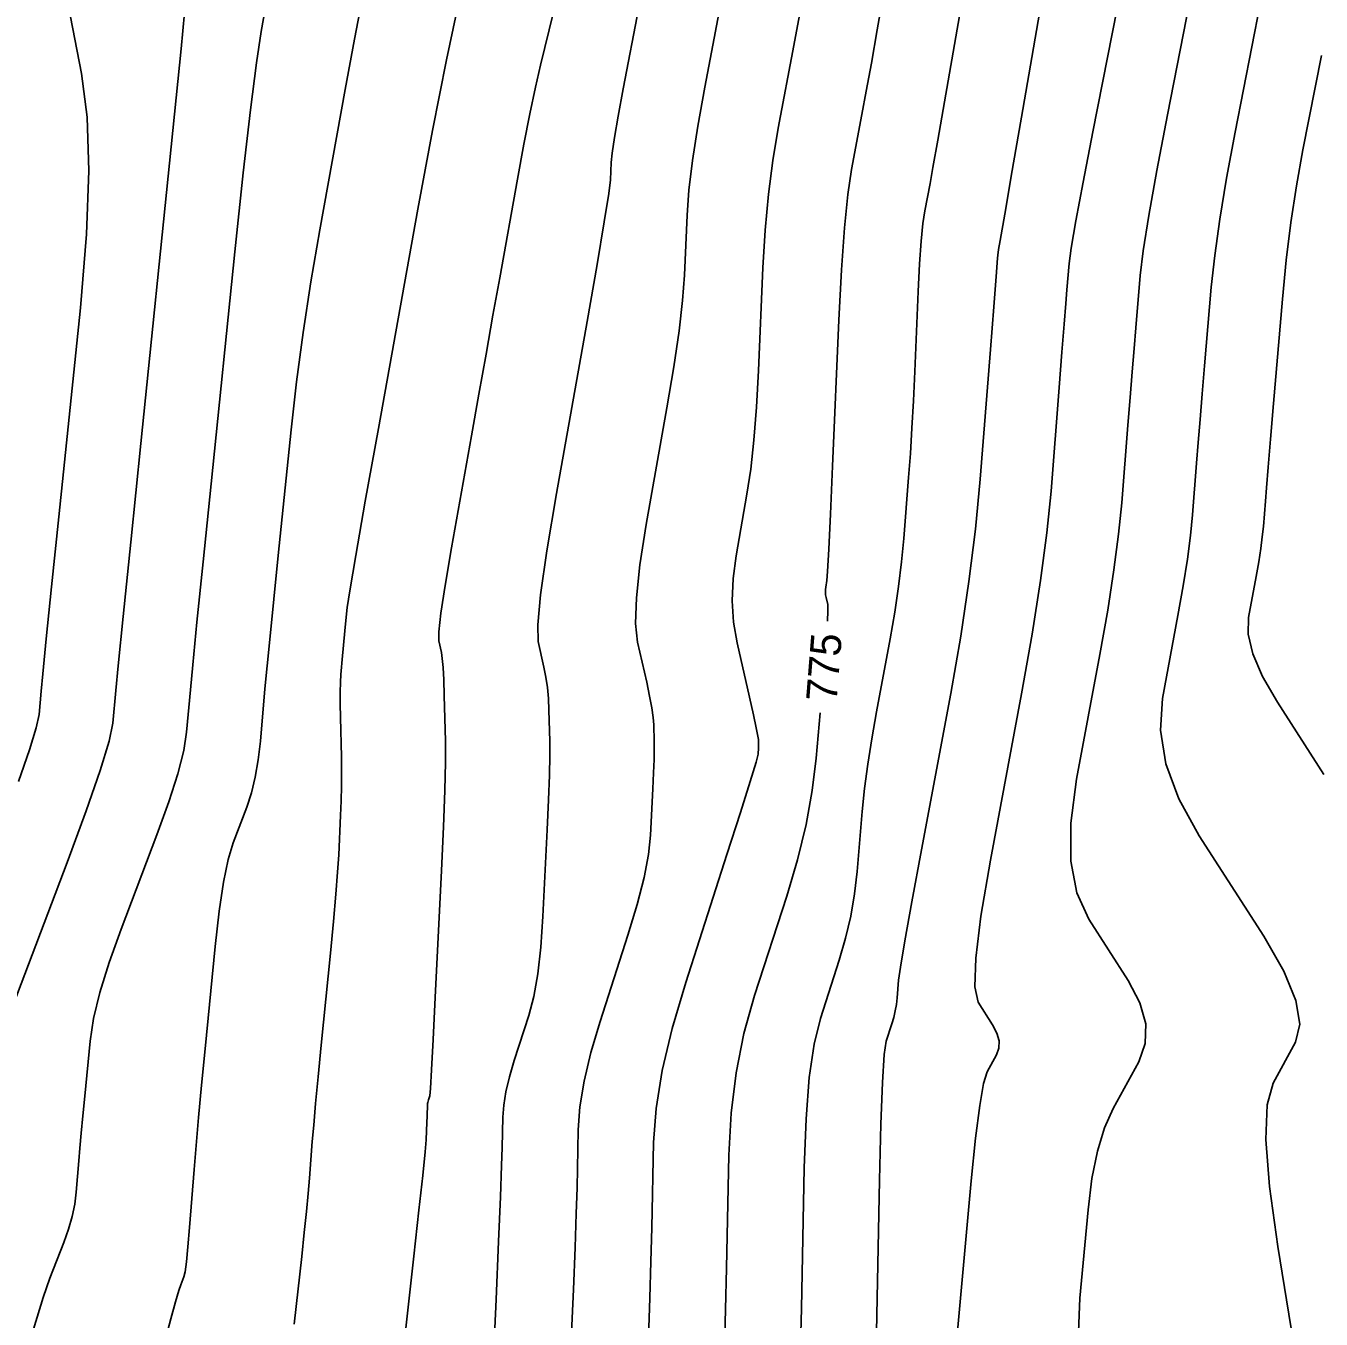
# Model space of a CAD drawing. Extents: x 2082232 to 2083549, y 592624 to 593832.
# Drawn here: x 2082551.49 to 2082581.07, y 593026.54 to 593056.08 of the extents above; entities that cross this region are included whole.
import ezdxf

# ---------------------------------------------------------------- set-up
doc = ezdxf.new("R2010")
doc.units = 0
doc.layers.add('DT_X_Contour_Major', color=7, linetype='Continuous')
doc.layers.add('DT_X_Contour_Minor', color=7, linetype='Continuous')

msp = doc.modelspace()

# ---------------------------------------------------------------- linework, layer by layer
at = {"layer": 'DT_X_Contour_Major'}
for points in [[(2082557.617, 593026.427), (2082557.79, 593027.972), (2082557.849, 593028.519), (2082557.899, 593028.999), (2082557.938, 593029.412), (2082557.968, 593029.76), (2082558.033, 593030.597), (2082558.064, 593030.97), (2082558.109, 593031.462), (2082558.167, 593032.071), (2082558.238, 593032.798), (2082558.446, 593034.896), (2082558.517, 593035.626), (2082558.572, 593036.244), (2082558.611, 593036.75), (2082558.635, 593037.144), (2082558.68, 593038.043), (2082558.693, 593038.38), (2082558.7, 593038.717), (2082558.701, 593039.052), (2082558.696, 593039.387), (2082558.673, 593040.28), (2082558.667, 593040.593), (2082558.667, 593040.862), (2082558.673, 593041.087), (2082558.684, 593041.269), (2082558.722, 593041.694), (2082558.736, 593041.855), (2082558.752, 593042.017), (2082558.768, 593042.182), (2082558.784, 593042.348), (2082558.83, 593042.794), (2082558.888, 593043.176), (2082559.025, 593043.985), (2082559.243, 593045.222), (2082559.541, 593046.887), (2082560.442, 593051.898), (2082560.774, 593053.689), (2082561.094, 593055.306), (2082561.401, 593056.747)], [(2082569.796, 593042.482), (2082569.808, 593042.72), (2082569.803, 593042.864), (2082569.767, 593043.026), (2082569.756, 593043.086), (2082569.751, 593043.146), (2082569.752, 593043.205), (2082569.759, 593043.262), (2082569.787, 593043.415), (2082569.802, 593043.621), (2082569.829, 593044.126), (2082569.866, 593044.927), (2082569.915, 593046.027), (2082570.058, 593049.357), (2082570.117, 593050.509), (2082570.184, 593051.467), (2082570.26, 593052.23), (2082570.345, 593052.8), (2082570.585, 593054.06), (2082570.683, 593054.59), (2082570.8, 593055.233), (2082570.934, 593055.989), (2082571.086, 593056.859)], [(2082580.737, 593024.167), (2082580.082, 593028.2), (2082579.891, 593029.568), (2082579.81, 593030.645), (2082579.837, 593031.432), (2082579.974, 593031.928), (2082580.485, 593032.864), (2082580.583, 593033.279), (2082580.495, 593033.821), (2082580.222, 593034.49), (2082579.762, 593035.287), (2082578.289, 593037.581), (2082577.822, 593038.422), (2082577.526, 593039.226), (2082577.402, 593039.992), (2082577.448, 593040.721), (2082577.801, 593042.613), (2082577.921, 593043.29), (2082578.017, 593043.899), (2082578.089, 593044.441), (2082578.136, 593044.916), (2082578.228, 593046.093), (2082578.266, 593046.564), (2082578.309, 593047.092), (2082578.358, 593047.677), (2082578.412, 593048.32), (2082578.564, 593050.112), (2082578.641, 593050.837), (2082578.757, 593051.668), (2082578.913, 593052.607), (2082579.108, 593053.651), (2082579.681, 593056.579)], [(2082567.447, 593025.866), (2082567.472, 593026.759), (2082567.494, 593027.703), (2082567.546, 593030.287), (2082567.597, 593031.242), (2082567.712, 593032.167), (2082567.891, 593033.063), (2082568.134, 593033.929), (2082568.867, 593036.199), (2082569.115, 593037.035), (2082569.31, 593037.84), (2082569.452, 593038.613), (2082569.541, 593039.354), (2082569.629, 593040.389)]]:
    msp.add_lwpolyline(points, dxfattribs=at)
at = {"layer": 'DT_X_Contour_Minor'}
for points in [[(2082569.177, 593025.662), (2082569.202, 593026.783), (2082569.266, 593029.999), (2082569.308, 593031.117), (2082569.383, 593032.058), (2082569.493, 593032.822), (2082569.637, 593033.41), (2082570.067, 593034.741), (2082570.213, 593035.242), (2082570.331, 593035.747), (2082570.418, 593036.255), (2082570.477, 593036.766), (2082570.594, 593038.133), (2082570.647, 593038.66), (2082570.718, 593039.215), (2082570.808, 593039.799), (2082570.915, 593040.41), (2082571.226, 593042.079), (2082571.333, 593042.691), (2082571.422, 593043.278), (2082571.491, 593043.84), (2082571.542, 593044.375), (2082571.652, 593045.769), (2082571.691, 593046.312), (2082571.728, 593046.896), (2082571.762, 593047.521), (2082571.793, 593048.186), (2082571.872, 593050.015), (2082571.903, 593050.645), (2082571.939, 593051.162), (2082571.978, 593051.566), (2082572.021, 593051.858), (2082572.14, 593052.485), (2082572.206, 593052.849), (2082572.316, 593053.47), (2082572.47, 593054.348), (2082572.667, 593055.483), (2082573.252, 593058.854)], [(2082570.91, 593025.864), (2082570.987, 593029.711), (2082571.018, 593030.991), (2082571.054, 593031.948), (2082571.095, 593032.581), (2082571.14, 593032.89), (2082571.267, 593033.283), (2082571.31, 593033.431), (2082571.345, 593033.58), (2082571.371, 593033.729), (2082571.388, 593033.88), (2082571.422, 593034.283), (2082571.465, 593034.583), (2082571.566, 593035.179), (2082571.727, 593036.072), (2082571.947, 593037.262), (2082572.612, 593040.83), (2082572.841, 593042.139), (2082573.03, 593043.392), (2082573.178, 593044.588), (2082573.286, 593045.728), (2082573.519, 593048.69), (2082573.596, 593049.662), (2082573.651, 593050.358), (2082573.684, 593050.775), (2082573.695, 593050.916), (2082573.695, 593050.921), (2082573.696, 593050.924), (2082573.696, 593050.929), (2082573.698, 593050.936), (2082573.7, 593050.945), (2082573.705, 593050.973), (2082573.741, 593051.181), (2082573.846, 593051.783), (2082574.019, 593052.779), (2082574.26, 593054.17), (2082574.994, 593058.404)], [(2082575.528, 593026.252), (2082575.564, 593027.015), (2082575.75, 593029.037), (2082575.838, 593029.751), (2082575.964, 593030.375), (2082576.126, 593030.909), (2082576.326, 593031.354), (2082576.907, 593032.421), (2082577.056, 593032.837), (2082577.065, 593033.284), (2082576.935, 593033.764), (2082576.666, 593034.275), (2082575.763, 593035.68), (2082575.492, 593036.275), (2082575.355, 593037.005), (2082575.353, 593037.87), (2082575.485, 593038.871), (2082576.016, 593041.72), (2082576.197, 593042.738), (2082576.341, 593043.655), (2082576.448, 593044.471), (2082576.519, 593045.186), (2082576.659, 593046.959), (2082576.709, 593047.597), (2082576.756, 593048.18), (2082576.8, 593048.71), (2082576.839, 593049.185), (2082576.941, 593050.381), (2082577.008, 593050.947), (2082577.134, 593051.748), (2082577.318, 593052.782), (2082577.56, 593054.052), (2082578.284, 593057.75)], [(2082551.32, 593038.823), (2082551.571, 593039.541), (2082551.728, 593040.051), (2082551.793, 593040.354), (2082551.84, 593040.883), (2082551.878, 593041.281), (2082551.958, 593042.077), (2082552.08, 593043.272), (2082552.244, 593044.864), (2082552.735, 593049.643), (2082552.875, 593051.322), (2082552.926, 593052.773), (2082552.888, 593053.998), (2082552.762, 593054.996), (2082552.308, 593057.354)], [(2082551.667, 593026.312), (2082551.885, 593027.035), (2082552.039, 593027.479), (2082552.36, 593028.293), (2082552.468, 593028.594), (2082552.551, 593028.885), (2082552.609, 593029.167), (2082552.643, 593029.44), (2082552.698, 593030.154), (2082552.722, 593030.447), (2082552.753, 593030.791), (2082552.79, 593031.187), (2082552.834, 593031.633), (2082552.959, 593032.891), (2082553.038, 593033.405), (2082553.182, 593034.003), (2082553.391, 593034.684), (2082553.666, 593035.45), (2082554.483, 593037.603), (2082554.756, 593038.355), (2082554.96, 593038.996), (2082555.095, 593039.527), (2082555.162, 593039.946), (2082555.248, 593040.918), (2082555.302, 593041.485), (2082555.399, 593042.458), (2082555.538, 593043.837), (2082555.721, 593045.621), (2082556.266, 593050.92), (2082556.456, 593052.724), (2082556.62, 593054.165), (2082556.756, 593055.241), (2082556.865, 593055.953), (2082557.119, 593057.366)], [(2082551.107, 593033.479), (2082552.433, 593036.969), (2082552.871, 593038.15), (2082553.191, 593039.073), (2082553.393, 593039.74), (2082553.477, 593040.15), (2082553.544, 593040.901), (2082553.598, 593041.464), (2082553.712, 593042.593), (2082553.885, 593044.286), (2082554.116, 593046.545), (2082554.812, 593053.319), (2082555.037, 593055.562), (2082555.189, 593057.209)], [(2082563.947, 593026.069), (2082563.997, 593027.217), (2082564.035, 593028.178), (2082564.062, 593028.953), (2082564.078, 593029.542), (2082564.104, 593030.864), (2082564.143, 593031.391), (2082564.239, 593031.978), (2082564.392, 593032.628), (2082564.603, 593033.338), (2082565.24, 593035.314), (2082565.452, 593036.012), (2082565.609, 593036.625), (2082565.711, 593037.152), (2082565.758, 593037.593), (2082565.81, 593038.654), (2082565.826, 593039.02), (2082565.837, 593039.323), (2082565.842, 593039.562), (2082565.841, 593039.737), (2082565.832, 593040.119), (2082565.819, 593040.287), (2082565.787, 593040.505), (2082565.737, 593040.773), (2082565.669, 593041.091), (2082565.462, 593042.005), (2082565.416, 593042.43), (2082565.434, 593043.019), (2082565.516, 593043.772), (2082565.661, 593044.69), (2082566.133, 593047.356), (2082566.291, 593048.295), (2082566.41, 593049.113), (2082566.49, 593049.81), (2082566.532, 593050.386), (2082566.591, 593051.76), (2082566.633, 593052.329), (2082566.714, 593053.007), (2082566.835, 593053.792), (2082566.995, 593054.685), (2082567.475, 593057.211)], [(2082572.723, 593025.752), (2082572.812, 593026.769), (2082573.082, 593029.698), (2082573.181, 593030.677), (2082573.274, 593031.418), (2082573.362, 593031.922), (2082573.445, 593032.188), (2082573.659, 593032.58), (2082573.713, 593032.733), (2082573.717, 593032.898), (2082573.669, 593033.074), (2082573.57, 593033.262), (2082573.238, 593033.779), (2082573.162, 593034.127), (2082573.184, 593034.783), (2082573.304, 593035.748), (2082573.521, 593037.021), (2082574.231, 593040.827), (2082574.472, 593042.187), (2082574.665, 593043.412), (2082574.808, 593044.502), (2082574.903, 593045.457), (2082575.089, 593047.825), (2082575.153, 593048.63), (2082575.204, 593049.269), (2082575.242, 593049.743), (2082575.267, 593050.051), (2082575.318, 593050.651), (2082575.366, 593051.008), (2082575.472, 593051.628), (2082575.636, 593052.512), (2082575.857, 593053.659), (2082576.525, 593057.069)], [(2082554.663, 593026.027), (2082554.803, 593026.544), (2082554.911, 593026.932), (2082554.986, 593027.191), (2082555.029, 593027.323), (2082555.1, 593027.502), (2082555.128, 593027.623), (2082555.159, 593027.852), (2082555.193, 593028.188), (2082555.23, 593028.632), (2082555.333, 593029.961), (2082555.378, 593030.507), (2082555.435, 593031.147), (2082555.504, 593031.883), (2082555.585, 593032.713), (2082555.818, 593035.053), (2082555.908, 593035.86), (2082556.006, 593036.523), (2082556.112, 593037.043), (2082556.224, 593037.421), (2082556.534, 593038.236), (2082556.641, 593038.56), (2082556.728, 593038.919), (2082556.797, 593039.313), (2082556.846, 593039.743), (2082556.952, 593040.935), (2082557, 593041.461), (2082557.067, 593042.145), (2082557.151, 593042.986), (2082557.253, 593043.984), (2082557.548, 593046.857), (2082557.672, 593047.95), (2082557.822, 593049.075), (2082557.999, 593050.232), (2082558.203, 593051.42), (2082558.78, 593054.632), (2082558.993, 593055.78), (2082559.198, 593056.816)], [(2082560.002, 593024.829), (2082560.353, 593027.978), (2082560.469, 593029.03), (2082560.554, 593029.824), (2082560.608, 593030.36), (2082560.63, 593030.639), (2082560.648, 593031.038), (2082560.654, 593031.171), (2082560.658, 593031.273), (2082560.661, 593031.343), (2082560.662, 593031.382), (2082560.663, 593031.441), (2082560.665, 593031.465), (2082560.669, 593031.491), (2082560.676, 593031.52), (2082560.686, 593031.552), (2082560.714, 593031.641), (2082560.73, 593031.806), (2082560.757, 593032.235), (2082560.794, 593032.928), (2082560.842, 593033.884), (2082560.985, 593036.786), (2082561.03, 593037.787), (2082561.06, 593038.614), (2082561.073, 593039.266), (2082561.071, 593039.745), (2082561.045, 593040.788), (2082561.033, 593041.143), (2082561.018, 593041.425), (2082561.001, 593041.634), (2082560.98, 593041.77), (2082560.92, 593042.035), (2082560.921, 593042.242), (2082560.971, 593042.664), (2082561.069, 593043.302), (2082561.215, 593044.156), (2082561.669, 593046.719), (2082561.837, 593047.666), (2082562, 593048.583), (2082562.159, 593049.471), (2082562.313, 593050.33), (2082562.719, 593052.582), (2082562.865, 593053.378), (2082563.002, 593054.077), (2082563.129, 593054.679), (2082563.246, 593055.183), (2082563.544, 593056.399)], [(2082562.052, 593023.049), (2082562.228, 593026.989), (2082562.286, 593028.314), (2082562.329, 593029.335), (2082562.357, 593030.051), (2082562.37, 593030.462), (2082562.384, 593031.153), (2082562.404, 593031.428), (2082562.454, 593031.735), (2082562.534, 593032.074), (2082562.644, 593032.445), (2082562.977, 593033.478), (2082563.091, 593033.909), (2082563.183, 593034.43), (2082563.253, 593035.04), (2082563.3, 593035.738), (2082563.397, 593037.72), (2082563.428, 593038.404), (2082563.448, 593038.968), (2082563.458, 593039.414), (2082563.456, 593039.741), (2082563.438, 593040.453), (2082563.426, 593040.715), (2082563.403, 593040.965), (2082563.369, 593041.203), (2082563.324, 593041.43), (2082563.191, 593042.02), (2082563.18, 593042.397), (2082563.246, 593043.087), (2082563.39, 593044.089), (2082563.612, 593045.404), (2082564.307, 593049.326), (2082564.535, 593050.632), (2082564.701, 593051.607), (2082564.802, 593052.251), (2082564.84, 593052.565), (2082564.857, 593052.961), (2082564.88, 593053.178), (2082564.933, 593053.532), (2082565.018, 593054.021), (2082565.134, 593054.648), (2082565.486, 593056.501)], [(2082565.708, 593026.12), (2082565.741, 593027.022), (2082565.767, 593027.856), (2082565.786, 593028.623), (2082565.825, 593030.576), (2082565.882, 593031.354), (2082566.024, 593032.222), (2082566.25, 593033.181), (2082566.561, 593034.231), (2082567.503, 593037.151), (2082567.813, 593038.116), (2082568.035, 593038.82), (2082568.169, 593039.264), (2082568.215, 593039.447), (2082568.222, 593039.588), (2082568.224, 593039.637), (2082568.226, 593039.678), (2082568.226, 593039.709), (2082568.226, 593039.733), (2082568.225, 593039.784), (2082568.211, 593039.858), (2082568.172, 593040.045), (2082568.106, 593040.342), (2082568.014, 593040.751), (2082567.733, 593041.99), (2082567.653, 593042.462), (2082567.622, 593042.951), (2082567.642, 593043.456), (2082567.71, 593043.976), (2082567.96, 593045.385), (2082568.047, 593045.958), (2082568.119, 593046.619), (2082568.178, 593047.369), (2082568.223, 593048.207), (2082568.325, 593050.559), (2082568.375, 593051.419), (2082568.449, 593052.237), (2082568.548, 593053.011), (2082568.67, 593053.743), (2082569.03, 593055.636), (2082569.161, 593056.331)], [(2082581.134, 593038.984), (2082580.075, 593040.632), (2082579.736, 593041.217), (2082579.513, 593041.735), (2082579.405, 593042.186), (2082579.412, 593042.57), (2082579.587, 593043.507), (2082579.646, 593043.841), (2082579.693, 593044.142), (2082579.729, 593044.41), (2082579.752, 593044.645), (2082579.798, 593045.228), (2082579.822, 593045.531), (2082579.862, 593046.003), (2082579.916, 593046.644), (2082579.984, 593047.455), (2082580.187, 593049.842), (2082580.273, 593050.727), (2082580.38, 593051.589), (2082580.507, 593052.431), (2082580.655, 593053.25), (2082581.078, 593055.407)]]:
    msp.add_lwpolyline(points, dxfattribs=at)

# ---------------------------------------------------------------- texts
at = {"layer": 'DT_X_Contour_Major'}
msp.add_text('775', height=0.7, rotation=85.4376, dxfattribs=at).set_placement((2082570.005, 593040.624))

doc.saveas('drawing.dxf')
